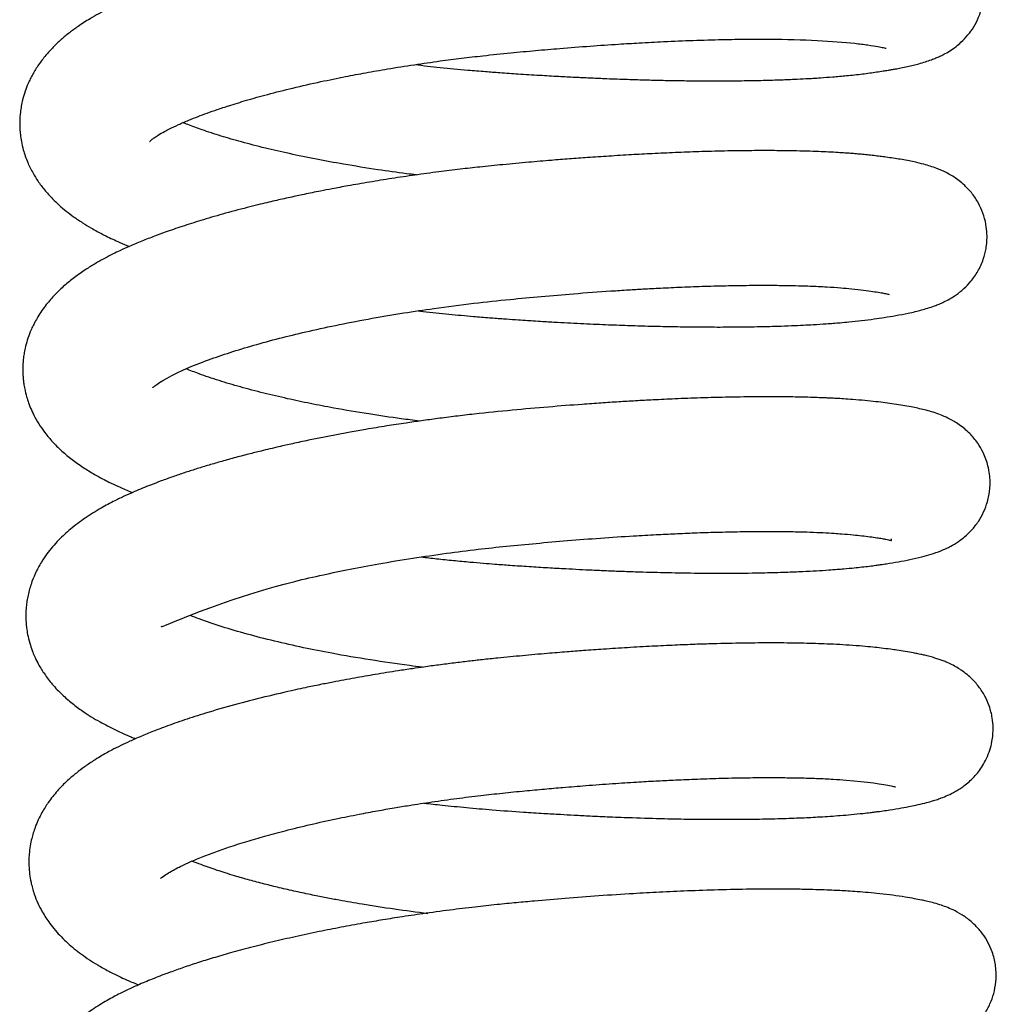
# Model space of a CAD drawing. Header units: inches. Extents: x 0 to 77643, y -44170 to 0.
# Tile 344 of 546: x 76118.27 to 76120.8, y -39534.18 to -39531.64. Entities that reach past the tile are written whole.
import ezdxf

# ---------------------------------------------------------------- set-up
doc = ezdxf.new("R2010")
doc.units = ezdxf.units.IN
doc.header["$MEASUREMENT"] = 0
doc.layers.get('0').update_dxf_attribs({"lineweight": 0})
doc.layers.add('FAKRO LOFT LADDERS', color=7, linetype='Continuous')

# ---------------------------------------------------------------- blocks, each defined once
blk = doc.blocks.new('A$C6AF374F8')
at = {"layer": 'FAKRO LOFT LADDERS', "color": 7, "linetype": 'Continuous'}
for points, knots in [([(120.97, 2416.32), (121.186, 2416.295), (121.641, 2416.245), (122.251, 2416.187), (122.766, 2416.144), (123.202, 2416.111), (123.67, 2416.079), (124.179, 2416.047), (124.668, 2416.019), (125.1, 2415.996), (125.494, 2415.978), (125.927, 2415.959), (126.404, 2415.941), (126.91, 2415.925), (127.381, 2415.914), (127.843, 2415.906), (128.31, 2415.901), (128.821, 2415.899), (129.364, 2415.902), (129.901, 2415.911), (130.379, 2415.925), (130.766, 2415.94), (131.122, 2415.958), (131.454, 2415.978), (131.803, 2416.004), (132.17, 2416.036), (132.486, 2416.07), (132.743, 2416.103), (132.922, 2416.129), (133.079, 2416.153), (133.204, 2416.173), (133.312, 2416.192), (133.422, 2416.211), (133.559, 2416.237), (133.716, 2416.27), (133.87, 2416.305), (134.022, 2416.344), (134.18, 2416.39), (134.325, 2416.439), (134.448, 2416.487), (134.552, 2416.533), (134.673, 2416.592), (134.81, 2416.67), (134.964, 2416.776), (135.123, 2416.91), (135.278, 2417.071), (135.441, 2417.296), (135.571, 2417.551), (135.672, 2417.865), (135.71, 2418.21), (135.681, 2418.542), (135.606, 2418.831), (135.498, 2419.074), (135.376, 2419.273), (135.242, 2419.444), (135.095, 2419.589), (134.963, 2419.698), (134.841, 2419.782), (134.712, 2419.86), (134.572, 2419.931), (134.421, 2419.996), (134.267, 2420.05), (134.073, 2420.11), (133.876, 2420.157), (133.662, 2420.202), (133.445, 2420.241), (133.167, 2420.284), (132.856, 2420.325), (132.551, 2420.358), (132.277, 2420.383), (132.002, 2420.404), (131.733, 2420.42), (131.502, 2420.431), (131.311, 2420.439), (131.124, 2420.446), (130.888, 2420.453), (130.58, 2420.459), (130.177, 2420.464), (129.677, 2420.464), (129.123, 2420.457), (128.514, 2420.444), (127.911, 2420.424), (127.339, 2420.4), (126.851, 2420.376), (126.403, 2420.351), (125.849, 2420.317), (125.173, 2420.271), (124.356, 2420.207), (123.639, 2420.145), (123.035, 2420.088), (122.586, 2420.042), (122.169, 2419.995), (121.743, 2419.944), (121.264, 2419.882), (120.695, 2419.803), (120.124, 2419.716), (119.618, 2419.633), (119.177, 2419.556), (118.723, 2419.472), (118.163, 2419.362), (117.551, 2419.231), (116.942, 2419.09), (116.387, 2418.951), (115.848, 2418.805), (115.321, 2418.65), (114.797, 2418.483), (114.284, 2418.303), (113.786, 2418.111), (113.367, 2417.929), (112.959, 2417.734), (112.594, 2417.534), (112.272, 2417.326), (112.024, 2417.145), (111.81, 2416.969), (111.606, 2416.777), (111.41, 2416.561), (111.23, 2416.327), (111.1, 2416.118), (111.013, 2415.951), (110.946, 2415.806), (110.876, 2415.626), (110.818, 2415.431), (110.779, 2415.248), (110.752, 2415.067), (110.738, 2414.87), (110.74, 2414.678), (110.756, 2414.498), (110.783, 2414.318), (110.84, 2414.073), (110.938, 2413.795), (111.07, 2413.528), (111.218, 2413.291), (111.383, 2413.07), (111.57, 2412.862), (111.759, 2412.682), (111.942, 2412.527), (112.14, 2412.377), (112.365, 2412.226), (112.562, 2412.106), (112.766, 2411.992), (113.009, 2411.866), (113.283, 2411.739), (113.493, 2411.65), (113.578, 2411.616)], [0.37639123, 0.37639123, 0.37639123, 0.37639123, 0.37650604, 0.3766317, 0.3767108, 0.37677544, 0.37685912, 0.37695557, 0.37704204, 0.37711656, 0.37718408, 0.37725229, 0.37734901, 0.37744332, 0.37753154, 0.37761358, 0.37770702, 0.3778042, 0.37791882, 0.378042, 0.37814943, 0.37823973, 0.37831316, 0.37840727, 0.37849074, 0.37858889, 0.37871011, 0.37876913, 0.37882824, 0.3788873, 0.3789342, 0.37896593, 0.37900399, 0.37905738, 0.379127, 0.37919256, 0.37925784, 0.3793315, 0.37939997, 0.37944877, 0.37948738, 0.37952639, 0.37958219, 0.37963335, 0.37967439, 0.37973378, 0.37978657, 0.37984203, 0.37990335, 0.37997574, 0.38003767, 0.38009189, 0.38014681, 0.38018934, 0.38023952, 0.38028153, 0.38032025, 0.38036293, 0.38039813, 0.38044751, 0.38051335, 0.38057638, 0.38063846, 0.38076349, 0.3808343, 0.38091846, 0.38102799, 0.38115332, 0.38124283, 0.38131804, 0.38139722, 0.3814795, 0.38153986, 0.38157977, 0.38162524, 0.3816809, 0.38175302, 0.38184599, 0.38195998, 0.38208461, 0.38219688, 0.38233154, 0.38243981, 0.3825241, 0.38260496, 0.38268702, 0.3828262, 0.38296812, 0.38311961, 0.38320225, 0.3832847, 0.38335445, 0.38342091, 0.38350852, 0.3836073, 0.3837242, 0.3838154, 0.38388368, 0.38396822, 0.38406957, 0.38420324, 0.38432698, 0.38443864, 0.38455227, 0.38467798, 0.38479829, 0.38492757, 0.38506714, 0.38520017, 0.38529174, 0.38543938, 0.38554641, 0.38562741, 0.38570883, 0.38579091, 0.38587393, 0.38596285, 0.38604388, 0.38608134, 0.3861181, 0.38617516, 0.38623629, 0.38628104, 0.3863231, 0.38637991, 0.38643501, 0.38647278, 0.38652102, 0.3865784, 0.3866707, 0.38675674, 0.38682119, 0.38690439, 0.38699224, 0.38706306, 0.3871333, 0.38720372, 0.38728328, 0.38736289, 0.38741103, 0.38748225, 0.38759284, 0.38766497, 0.38766497, 0.38766497, 0.38766497]), ([(114.103, 2414.33), (114.103, 2414.33), (114.11, 2414.338), (114.149, 2414.374), (114.222, 2414.429), (114.325, 2414.498), (114.462, 2414.578), (114.634, 2414.668), (114.843, 2414.767), (115.094, 2414.875), (115.347, 2414.975), (115.592, 2415.067), (115.857, 2415.16), (116.192, 2415.27), (116.622, 2415.402), (117.173, 2415.556), (117.815, 2415.718), (118.491, 2415.872), (119.127, 2416.003), (119.704, 2416.112), (120.297, 2416.215), (120.941, 2416.317), (121.581, 2416.409), (122.175, 2416.486), (122.783, 2416.557), (123.424, 2416.623), (124.088, 2416.685), (124.775, 2416.744), (125.494, 2416.8), (126.179, 2416.847), (126.813, 2416.885), (127.461, 2416.919), (128.183, 2416.949), (128.907, 2416.97), (129.558, 2416.98), (130.891, 2416.983), (131.979, 2416.922), (132.703, 2416.829), (132.955, 2416.788), (133.106, 2416.759), (133.165, 2416.742), (133.168, 2416.741)], [0.61505297, 0.61505297, 0.61505297, 0.61505297, 0.615131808, 0.615223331, 0.615305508, 0.615395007, 0.615500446, 0.61556675, 0.61567342, 0.6157794, 0.61586365, 0.615942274, 0.616023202, 0.616109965, 0.616236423, 0.616376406, 0.616532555, 0.616696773, 0.616834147, 0.616943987, 0.617059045, 0.617197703, 0.617329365, 0.61743635, 0.617543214, 0.617681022, 0.617805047, 0.617925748, 0.618078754, 0.618224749, 0.618331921, 0.61846266, 0.618625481, 0.618792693, 0.618945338, 0.619083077, 0.619784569, 0.619944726, 0.620101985, 0.620227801, 0.620377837, 0.620377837, 0.620377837, 0.620377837]), ([(121.009, 2413.465), (120.923, 2413.476), (120.587, 2413.518), (119.948, 2413.608), (119.169, 2413.733), (118.403, 2413.873), (117.726, 2414.012), (117.081, 2414.161), (116.487, 2414.314), (115.94, 2414.473), (115.477, 2414.624), (115.16, 2414.74), (115.004, 2414.802), (114.962, 2414.819)], [0.611943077, 0.611943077, 0.611943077, 0.611943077, 0.611993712, 0.612142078, 0.612327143, 0.612479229, 0.612637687, 0.612787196, 0.612945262, 0.613093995, 0.613246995, 0.613375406, 0.613424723, 0.613424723, 0.613424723, 0.613424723]), ([(121.056, 2409.949), (121.097, 2409.945), (121.361, 2409.914), (121.837, 2409.864), (122.411, 2409.811), (122.882, 2409.772), (123.245, 2409.745), (123.556, 2409.723), (123.811, 2409.706), (124.047, 2409.691), (124.323, 2409.674), (124.762, 2409.648), (125.331, 2409.619), (125.958, 2409.591), (126.532, 2409.57), (127.062, 2409.554), (127.581, 2409.542), (128.109, 2409.534), (128.664, 2409.53), (129.245, 2409.531), (129.815, 2409.538), (130.309, 2409.551), (130.705, 2409.565), (131.012, 2409.579), (131.312, 2409.595), (131.632, 2409.615), (131.937, 2409.639), (132.241, 2409.666), (132.539, 2409.698), (132.842, 2409.736), (133.141, 2409.781), (133.436, 2409.829), (133.698, 2409.879), (133.914, 2409.928), (134.078, 2409.969), (134.255, 2410.02), (134.394, 2410.066), (134.54, 2410.123), (134.666, 2410.179), (134.799, 2410.248), (134.922, 2410.323), (135.02, 2410.392), (135.109, 2410.462), (135.212, 2410.552), (135.371, 2410.716), (135.548, 2410.97), (135.682, 2411.262), (135.75, 2411.524), (135.777, 2411.747), (135.781, 2411.949), (135.753, 2412.207), (135.679, 2412.478), (135.558, 2412.746), (135.395, 2412.991), (135.219, 2413.181), (135.057, 2413.317), (134.918, 2413.415), (134.785, 2413.494), (134.663, 2413.555), (134.561, 2413.6), (134.387, 2413.67), (134.17, 2413.736), (133.866, 2413.809), (133.548, 2413.869), (133.245, 2413.914), (133.009, 2413.945), (132.848, 2413.965), (132.684, 2413.983), (132.52, 2413.999), (132.363, 2414.013), (132.213, 2414.024), (132.048, 2414.036), (131.771, 2414.053), (131.425, 2414.07), (131.019, 2414.082), (130.645, 2414.09), (130.202, 2414.095), (129.644, 2414.094), (129.009, 2414.085), (128.345, 2414.067), (127.72, 2414.044), (127.138, 2414.017), (126.563, 2413.986), (126.004, 2413.952), (125.467, 2413.916), (124.97, 2413.88), (124.463, 2413.84), (123.889, 2413.791), (123.271, 2413.734), (122.679, 2413.674), (122.126, 2413.612), (121.565, 2413.543), (120.974, 2413.463), (120.374, 2413.374), (119.793, 2413.28), (119.279, 2413.191), (118.858, 2413.113), (118.48, 2413.04), (118.118, 2412.966), (117.789, 2412.895), (117.538, 2412.84), (117.336, 2412.794), (117.128, 2412.745), (116.889, 2412.687), (116.501, 2412.59), (116.002, 2412.457), (115.441, 2412.293), (114.946, 2412.136), (114.551, 2412), (114.205, 2411.873), (113.894, 2411.751), (113.595, 2411.625), (113.352, 2411.515), (113.145, 2411.416), (112.927, 2411.304), (112.692, 2411.172), (112.424, 2411.006), (112.16, 2410.821), (111.895, 2410.606), (111.651, 2410.374), (111.458, 2410.154), (111.313, 2409.957), (111.215, 2409.806), (111.136, 2409.667), (111.07, 2409.536), (111.002, 2409.381), (110.934, 2409.195), (110.884, 2409.006), (110.85, 2408.835), (110.827, 2408.662), (110.816, 2408.471), (110.821, 2408.299), (110.831, 2408.173), (110.845, 2408.056), (110.871, 2407.906), (110.912, 2407.737), (110.97, 2407.557), (111.041, 2407.38), (111.14, 2407.177), (111.267, 2406.966), (111.429, 2406.743), (111.615, 2406.527), (111.84, 2406.308), (112.097, 2406.096), (112.379, 2405.896), (112.642, 2405.735), (112.866, 2405.611), (113.07, 2405.507), (113.3, 2405.398), (113.506, 2405.309), (113.634, 2405.256), (113.657, 2405.246)], [0.38924226, 0.38924226, 0.38924226, 0.38924226, 0.38926411, 0.38938211, 0.38949342, 0.3895647, 0.38962846, 0.38968282, 0.38972729, 0.38976199, 0.38980621, 0.38987191, 0.38999326, 0.39010736, 0.3902082, 0.39030525, 0.3904003, 0.39049999, 0.39060899, 0.39072716, 0.39085349, 0.39097029, 0.39105475, 0.39112757, 0.39119032, 0.39127552, 0.39137108, 0.39143396, 0.39152909, 0.39163093, 0.39171723, 0.39182626, 0.39195337, 0.39202913, 0.3921006, 0.39217145, 0.39225116, 0.3923006, 0.39234837, 0.39240299, 0.392445, 0.39247563, 0.39249811, 0.39252391, 0.39258219, 0.39264669, 0.39271385, 0.39276964, 0.3928019, 0.39284118, 0.3928884, 0.39294498, 0.39300121, 0.39305964, 0.39312271, 0.39316811, 0.39320937, 0.39325382, 0.39330495, 0.39333758, 0.39336995, 0.39351362, 0.39362309, 0.39377282, 0.39391118, 0.39396504, 0.39401861, 0.39407152, 0.39412179, 0.39416897, 0.39421216, 0.39425135, 0.39430621, 0.39444071, 0.39452185, 0.39460809, 0.39470966, 0.39482664, 0.39497528, 0.39510834, 0.39522551, 0.39533856, 0.39543793, 0.39554464, 0.39564349, 0.39572707, 0.39580908, 0.39591199, 0.3960289, 0.3961325, 0.39622169, 0.39631879, 0.39642824, 0.39653488, 0.39664035, 0.39674411, 0.39681912, 0.39687635, 0.39695827, 0.39702791, 0.39707005, 0.39710743, 0.39714959, 0.39719694, 0.39725495, 0.39739281, 0.39752016, 0.39763592, 0.39774619, 0.3978167, 0.39790671, 0.39799955, 0.39807112, 0.39812404, 0.39818846, 0.39827202, 0.3983537, 0.39845819, 0.39855578, 0.39865431, 0.39875502, 0.39880974, 0.39886322, 0.39890707, 0.39894361, 0.39898379, 0.39904468, 0.39910264, 0.39913996, 0.39918065, 0.39924189, 0.39928731, 0.39931492, 0.39934158, 0.3993796, 0.3994343, 0.39947866, 0.39953061, 0.39958777, 0.39966389, 0.39973544, 0.39982096, 0.39991023, 0.40001078, 0.40011464, 0.40021415, 0.40028111, 0.40033237, 0.4004039, 0.40049461, 0.40051461, 0.40051461, 0.40051461, 0.40051461]), ([(114.181, 2407.96), (114.181, 2407.96), (114.189, 2407.968), (114.295, 2408.067), (114.788, 2408.361), (115.657, 2408.696), (116.249, 2408.896), (116.868, 2409.082), (117.535, 2409.26), (118.246, 2409.431), (119.021, 2409.598), (119.838, 2409.754), (120.659, 2409.893), (121.538, 2410.024), (122.457, 2410.144), (123.389, 2410.243), (124.251, 2410.323), (125.126, 2410.397), (125.879, 2410.453), (126.474, 2410.491), (126.902, 2410.516), (127.364, 2410.541), (127.903, 2410.565), (128.493, 2410.587), (129.102, 2410.603), (129.689, 2410.611), (130.21, 2410.611), (130.632, 2410.606), (130.95, 2410.599), (131.197, 2410.59), (131.417, 2410.581), (131.688, 2410.567), (131.98, 2410.547), (132.3, 2410.518), (132.579, 2410.486), (132.824, 2410.453), (133.003, 2410.424), (133.147, 2410.397), (133.228, 2410.378), (133.247, 2410.372), (133.248, 2410.372)], [0.602212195, 0.602212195, 0.602212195, 0.602212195, 0.602288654, 0.602380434, 0.602910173, 0.603105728, 0.603273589, 0.603440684, 0.603607, 0.603767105, 0.603938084, 0.604116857, 0.604282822, 0.60443601, 0.604637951, 0.604817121, 0.604972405, 0.605134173, 0.605324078, 0.605415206, 0.60549049, 0.605584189, 0.60569985, 0.605829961, 0.605967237, 0.606111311, 0.606245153, 0.60635754, 0.606444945, 0.606509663, 0.606573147, 0.606645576, 0.606769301, 0.606876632, 0.607011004, 0.607131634, 0.607238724, 0.607333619, 0.607463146, 0.607533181, 0.607533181, 0.607533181, 0.607533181]), ([(121.086, 2407.096), (120.928, 2407.115), (120.485, 2407.173), (119.737, 2407.282), (118.953, 2407.415), (118.255, 2407.549), (117.646, 2407.679), (117.038, 2407.822), (116.445, 2407.978), (115.882, 2408.146), (115.417, 2408.303), (115.153, 2408.404), (115.049, 2408.446)], [0.599102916, 0.599102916, 0.599102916, 0.599102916, 0.599195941, 0.599366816, 0.599557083, 0.599690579, 0.59982778, 0.599976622, 0.600134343, 0.600292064, 0.600459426, 0.600581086, 0.600581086, 0.600581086, 0.600581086]), ([(121.133, 2403.58), (121.265, 2403.565), (121.543, 2403.534), (121.966, 2403.49), (122.368, 2403.452), (122.727, 2403.421), (123.07, 2403.394), (123.465, 2403.365), (123.923, 2403.334), (124.404, 2403.304), (124.838, 2403.28), (125.221, 2403.26), (125.573, 2403.242), (125.944, 2403.226), (126.351, 2403.21), (126.88, 2403.192), (127.54, 2403.174), (128.335, 2403.162), (129.181, 2403.159), (129.933, 2403.169), (130.545, 2403.186), (130.989, 2403.204), (131.358, 2403.223), (131.652, 2403.242), (131.886, 2403.259), (132.108, 2403.278), (132.322, 2403.298), (132.541, 2403.321), (132.727, 2403.342), (132.888, 2403.363), (133.038, 2403.384), (133.237, 2403.414), (133.489, 2403.455), (133.797, 2403.514), (134.069, 2403.575), (134.331, 2403.648), (134.538, 2403.72), (134.711, 2403.794), (134.863, 2403.87), (135.014, 2403.959), (135.212, 2404.108), (135.382, 2404.271), (135.553, 2404.485), (135.696, 2404.739), (135.801, 2405.021), (135.863, 2405.352), (135.858, 2405.668), (135.809, 2405.928), (135.751, 2406.116), (135.664, 2406.32), (135.532, 2406.544), (135.36, 2406.749), (135.198, 2406.898), (135.055, 2407.007), (134.822, 2407.155), (134.507, 2407.291), (134.167, 2407.389), (133.802, 2407.469), (133.389, 2407.537), (132.899, 2407.602), (132.436, 2407.645), (132.086, 2407.67), (131.896, 2407.681), (131.747, 2407.688), (131.601, 2407.695), (131.425, 2407.702), (131.193, 2407.71), (130.872, 2407.718), (130.427, 2407.725), (129.826, 2407.726), (129.124, 2407.716), (128.399, 2407.697), (127.739, 2407.672), (127.176, 2407.646), (126.691, 2407.62), (126.24, 2407.593), (125.781, 2407.563), (125.176, 2407.52), (124.409, 2407.46), (123.475, 2407.378), (122.67, 2407.296), (122.027, 2407.221), (121.57, 2407.163), (121.142, 2407.105), (120.702, 2407.042), (120.222, 2406.968), (119.741, 2406.888), (119.309, 2406.812), (118.936, 2406.743), (118.575, 2406.673), (118.195, 2406.596), (117.818, 2406.516), (117.487, 2406.441), (117.215, 2406.377), (116.952, 2406.314), (116.642, 2406.236), (116.289, 2406.143), (115.934, 2406.044), (115.605, 2405.948), (115.298, 2405.854), (114.999, 2405.757), (114.699, 2405.655), (114.406, 2405.549), (114.145, 2405.449), (113.915, 2405.357), (113.694, 2405.264), (113.459, 2405.159), (113.163, 2405.017), (112.814, 2404.831), (112.43, 2404.592), (112.066, 2404.32), (111.789, 2404.064), (111.589, 2403.846), (111.438, 2403.656), (111.284, 2403.427), (111.143, 2403.166), (111.022, 2402.863), (110.955, 2402.61), (110.92, 2402.401), (110.901, 2402.224), (110.895, 2402.036), (110.904, 2401.857), (110.923, 2401.692), (110.955, 2401.508), (111.008, 2401.31), (111.071, 2401.13), (111.142, 2400.964), (111.247, 2400.757), (111.38, 2400.544), (111.591, 2400.268), (111.831, 2400.019), (112.095, 2399.79), (112.421, 2399.549), (112.787, 2399.324), (113.21, 2399.105), (113.522, 2398.966), (113.699, 2398.892), (113.736, 2398.877)], [0.40209166, 0.40209166, 0.40209166, 0.40209166, 0.40216213, 0.40223841, 0.40231465, 0.40237313, 0.40242576, 0.40249412, 0.4025794, 0.40266476, 0.40274627, 0.40280813, 0.40286745, 0.40293377, 0.40300717, 0.40308777, 0.4032228, 0.40337481, 0.40354351, 0.4037283, 0.40384949, 0.40395356, 0.4040406, 0.40412144, 0.40417938, 0.40422741, 0.40430144, 0.40435876, 0.40441843, 0.40446881, 0.40450797, 0.40456095, 0.4046724, 0.40478752, 0.40491918, 0.40502649, 0.40513561, 0.40519203, 0.4052353, 0.4053056, 0.40535287, 0.4054118, 0.40547247, 0.40552857, 0.40558364, 0.40564668, 0.40571958, 0.40576153, 0.4057971, 0.4058331, 0.4058893, 0.40595703, 0.40599651, 0.40603958, 0.40608552, 0.40623335, 0.40639064, 0.4065426, 0.40671371, 0.40687669, 0.40705527, 0.40712319, 0.40717602, 0.40721098, 0.40724174, 0.4072898, 0.40734597, 0.40741561, 0.40752331, 0.40765759, 0.40781633, 0.40796545, 0.40809296, 0.40819874, 0.40828317, 0.40836233, 0.40844526, 0.40853186, 0.40868606, 0.40885063, 0.4090217, 0.40910645, 0.40918878, 0.40926292, 0.40933363, 0.40942343, 0.40952176, 0.40959628, 0.4096629, 0.40973059, 0.40980146, 0.40988162, 0.40995222, 0.41000011, 0.41004681, 0.41011451, 0.41019516, 0.41027465, 0.41034866, 0.41041912, 0.41048969, 0.41056425, 0.41064289, 0.41071603, 0.410774, 0.41083257, 0.41090754, 0.41098526, 0.41109698, 0.41123572, 0.41137634, 0.411497, 0.41156833, 0.41163466, 0.41170579, 0.41180144, 0.41188018, 0.41196927, 0.41200735, 0.41204905, 0.41210878, 0.41215367, 0.4121895, 0.4122383, 0.41230092, 0.4123507, 0.41239231, 0.41244352, 0.41252815, 0.41262324, 0.4127327, 0.41283138, 0.4129326, 0.41308382, 0.41321102, 0.41333227, 0.41336476, 0.41336476, 0.41336476, 0.41336476]), ([(114.395, 2401.787), (114.416, 2401.767), (114.636, 2401.885), (116.797, 2402.714), (118.564, 2403.114), (119.294, 2403.267), (120.065, 2403.411), (120.901, 2403.55), (121.761, 2403.674), (122.574, 2403.777), (123.349, 2403.861), (124.122, 2403.935), (124.935, 2404.006), (125.779, 2404.071), (126.545, 2404.122), (127.188, 2404.158), (127.715, 2404.184), (128.236, 2404.206), (128.8, 2404.224), (129.402, 2404.237), (129.965, 2404.243), (130.453, 2404.241), (130.849, 2404.234), (131.207, 2404.224), (131.527, 2404.211), (131.801, 2404.195), (132.057, 2404.177), (132.302, 2404.156), (132.541, 2404.13), (132.747, 2404.105), (132.924, 2404.08), (133.058, 2404.059), (133.164, 2404.038), (133.236, 2404.028), (133.311, 2403.994), (133.31, 2404.027), (133.303, 2404.048)], [0.589498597, 0.589498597, 0.589498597, 0.589498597, 0.590050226, 0.590947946, 0.591116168, 0.591266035, 0.591420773, 0.591598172, 0.591770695, 0.591928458, 0.592070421, 0.592217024, 0.592373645, 0.592539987, 0.592710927, 0.592829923, 0.592932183, 0.593039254, 0.593163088, 0.593303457, 0.593452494, 0.593569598, 0.593675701, 0.593772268, 0.593874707, 0.593967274, 0.59403861, 0.59414858, 0.594239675, 0.594336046, 0.594430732, 0.594509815, 0.594581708, 0.59464844, 0.594741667, 0.594804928, 0.594804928, 0.594804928, 0.594804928]), ([(121.163, 2400.727), (121.052, 2400.74), (120.596, 2400.799), (119.799, 2400.915), (118.884, 2401.072), (118.058, 2401.236), (117.321, 2401.402), (116.613, 2401.583), (115.953, 2401.779), (115.486, 2401.935), (115.233, 2402.037), (115.163, 2402.065)], [0.586454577, 0.586454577, 0.586454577, 0.586454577, 0.586520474, 0.586726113, 0.586937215, 0.587100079, 0.58727794, 0.587460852, 0.587643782, 0.587838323, 0.58791759, 0.58791759, 0.58791759, 0.58791759]), ([(121.211, 2397.211), (121.365, 2397.193), (121.727, 2397.153), (122.314, 2397.095), (123.017, 2397.033), (123.686, 2396.985), (124.274, 2396.948), (124.709, 2396.922), (125.109, 2396.9), (125.535, 2396.878), (126.042, 2396.856), (126.687, 2396.831), (127.388, 2396.81), (128.067, 2396.797), (128.659, 2396.792), (129.231, 2396.791), (129.831, 2396.797), (130.426, 2396.81), (130.97, 2396.83), (131.393, 2396.851), (131.721, 2396.872), (131.992, 2396.892), (132.279, 2396.916), (132.535, 2396.942), (132.736, 2396.965), (132.876, 2396.982), (133.019, 2397.001), (133.231, 2397.032), (133.486, 2397.072), (133.73, 2397.116), (133.958, 2397.163), (134.149, 2397.207), (134.32, 2397.254), (134.463, 2397.298), (134.601, 2397.346), (134.768, 2397.413), (134.924, 2397.491), (135.065, 2397.575), (135.202, 2397.67), (135.302, 2397.751), (135.439, 2397.882), (135.559, 2398.023), (135.67, 2398.182), (135.769, 2398.364), (135.854, 2398.58), (135.906, 2398.785), (135.932, 2398.979), (135.939, 2399.187), (135.917, 2399.438), (135.845, 2399.718), (135.724, 2399.992), (135.564, 2400.237), (135.39, 2400.429), (135.234, 2400.564), (135.122, 2400.644), (135.013, 2400.715), (134.893, 2400.782), (134.757, 2400.846), (134.64, 2400.893), (134.533, 2400.932), (134.42, 2400.968), (134.297, 2401.003), (134.177, 2401.034), (134.071, 2401.058), (133.976, 2401.078), (133.846, 2401.103), (133.67, 2401.134), (133.471, 2401.165), (133.257, 2401.195), (133.058, 2401.22), (132.813, 2401.248), (132.541, 2401.273), (132.227, 2401.297), (131.893, 2401.316), (131.574, 2401.331), (131.266, 2401.341), (130.837, 2401.352), (130.247, 2401.358), (129.489, 2401.352), (128.802, 2401.337), (128.207, 2401.318), (127.683, 2401.297), (127.1, 2401.269), (126.483, 2401.234), (125.887, 2401.196), (125.365, 2401.159), (124.881, 2401.122), (124.354, 2401.079), (123.755, 2401.026), (123.193, 2400.972), (122.729, 2400.923), (122.352, 2400.881), (121.974, 2400.835), (121.589, 2400.786), (121.228, 2400.737), (120.878, 2400.686), (120.457, 2400.623), (119.96, 2400.543), (119.398, 2400.446), (118.925, 2400.357), (118.565, 2400.286), (118.327, 2400.237), (118.111, 2400.192), (117.693, 2400.102), (117.069, 2399.957), (116.291, 2399.756), (115.695, 2399.584), (115.272, 2399.451), (115.007, 2399.364), (114.752, 2399.276), (114.482, 2399.179), (114.186, 2399.066), (113.88, 2398.941), (113.6, 2398.818), (113.352, 2398.701), (113.096, 2398.571), (112.862, 2398.441), (112.619, 2398.29), (112.413, 2398.15), (112.191, 2397.981), (111.958, 2397.782), (111.708, 2397.529), (111.494, 2397.26), (111.291, 2396.938), (111.168, 2396.673), (111.089, 2396.442), (111.045, 2396.282), (111.007, 2396.099), (110.984, 2395.913), (110.976, 2395.743), (110.977, 2395.57), (110.993, 2395.376), (111.026, 2395.18), (111.068, 2395.008), (111.15, 2394.745), (111.294, 2394.431), (111.535, 2394.062), (111.809, 2393.743), (112.093, 2393.487), (112.341, 2393.296), (112.542, 2393.157), (112.778, 2393.009), (113.031, 2392.868), (113.282, 2392.742), (113.508, 2392.637), (113.684, 2392.562), (113.788, 2392.519), (113.815, 2392.507)], [0.4149414, 0.4149414, 0.4149414, 0.4149414, 0.41502296, 0.41513326, 0.41524988, 0.41539097, 0.4154822, 0.41555759, 0.41561967, 0.41569315, 0.41578384, 0.41589093, 0.41604314, 0.41617139, 0.41627754, 0.41638982, 0.41651626, 0.4166531, 0.41677972, 0.41689287, 0.41696091, 0.41702925, 0.41710637, 0.41719471, 0.41724918, 0.41728727, 0.41732462, 0.41738422, 0.41749757, 0.4175965, 0.41766931, 0.41776786, 0.41784499, 0.41789781, 0.41795591, 0.41802588, 0.41810091, 0.41813517, 0.41816754, 0.41821512, 0.418258, 0.41829313, 0.41833091, 0.41837587, 0.41842107, 0.41846452, 0.41849763, 0.41853256, 0.41858086, 0.41864209, 0.41869699, 0.4187552, 0.41881794, 0.41886363, 0.41889929, 0.4189223, 0.41897126, 0.41902574, 0.41906844, 0.41911095, 0.41915892, 0.41921511, 0.41927293, 0.4193165, 0.41935058, 0.41939735, 0.41948525, 0.41956797, 0.41962391, 0.4197074, 0.41977477, 0.4198556, 0.41995376, 0.4200449, 0.42012734, 0.42020129, 0.42027596, 0.42043788, 0.42060651, 0.42076512, 0.4208572, 0.42095741, 0.42106692, 0.42118542, 0.42129773, 0.42138961, 0.42146459, 0.42155476, 0.42166753, 0.42177873, 0.42184844, 0.42191089, 0.4219762, 0.42204727, 0.42211449, 0.42216771, 0.42223395, 0.4223408, 0.42243818, 0.42254375, 0.42260648, 0.42264429, 0.42268073, 0.42273206, 0.42289157, 0.4230585, 0.42322757, 0.42329457, 0.42335815, 0.42342091, 0.42348631, 0.42356664, 0.42365747, 0.42374181, 0.42381196, 0.42388336, 0.42397724, 0.42404048, 0.42412493, 0.42419814, 0.42428581, 0.42439604, 0.42450717, 0.42459166, 0.42470584, 0.42474807, 0.42478744, 0.42483763, 0.42489579, 0.42493384, 0.42497107, 0.42503038, 0.42508575, 0.42512714, 0.42517011, 0.42530597, 0.42540609, 0.42553901, 0.42567045, 0.42573853, 0.42581319, 0.42588983, 0.42598033, 0.42606178, 0.42612399, 0.42618977, 0.42621363, 0.42621363, 0.42621363, 0.42621363]), ([(114.385, 2395.27), (114.381, 2395.258), (114.423, 2395.303), (114.639, 2395.436), (114.786, 2395.517), (114.969, 2395.607), (115.183, 2395.704), (115.397, 2395.793), (115.58, 2395.866), (115.822, 2395.957), (116.162, 2396.076), (116.6, 2396.216), (117.089, 2396.359), (117.635, 2396.506), (118.252, 2396.657), (118.895, 2396.799), (119.477, 2396.916), (119.979, 2397.01), (120.415, 2397.086), (120.882, 2397.163), (121.424, 2397.245), (122.042, 2397.331), (122.653, 2397.407), (123.241, 2397.472), (123.791, 2397.527), (124.315, 2397.576), (124.84, 2397.621), (125.43, 2397.669), (126.067, 2397.716), (126.671, 2397.755), (127.194, 2397.785), (127.694, 2397.81), (128.241, 2397.834), (128.858, 2397.855), (129.486, 2397.868), (130.053, 2397.873), (130.53, 2397.871), (130.961, 2397.864), (131.383, 2397.852), (131.783, 2397.832), (132.585, 2397.778), (133.158, 2397.691), (133.36, 2397.645), (133.394, 2397.637), (133.405, 2397.633), (133.405, 2397.633)], [0.576716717, 0.576716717, 0.576716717, 0.576716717, 0.577017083, 0.577123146, 0.577189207, 0.577277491, 0.577388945, 0.577457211, 0.577519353, 0.577583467, 0.577699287, 0.57783529, 0.577957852, 0.578087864, 0.57824287, 0.578391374, 0.578517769, 0.578616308, 0.578705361, 0.578783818, 0.578899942, 0.57902682, 0.579146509, 0.579254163, 0.579366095, 0.579463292, 0.579555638, 0.579669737, 0.579806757, 0.579930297, 0.580031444, 0.580124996, 0.580240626, 0.580379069, 0.58053045, 0.580671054, 0.580788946, 0.580894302, 0.581019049, 0.581153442, 0.58126821, 0.581849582, 0.581924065, 0.581980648, 0.582040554, 0.582040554, 0.582040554, 0.582040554]), ([(121.303, 2394.35), (120.72, 2394.422), (119.94, 2394.534), (119.09, 2394.682), (118.665, 2394.762), (118.289, 2394.837), (117.881, 2394.924), (117.467, 2395.019), (117.065, 2395.118), (116.68, 2395.22), (116.34, 2395.318), (116.064, 2395.403), (115.846, 2395.473), (115.638, 2395.544), (115.418, 2395.624), (115.275, 2395.68), (115.199, 2395.71)], [0.573604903, 0.573604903, 0.573604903, 0.573604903, 0.573947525, 0.574073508, 0.574146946, 0.57422569, 0.57432522, 0.574428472, 0.57452401, 0.574626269, 0.574733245, 0.574806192, 0.574869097, 0.574935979, 0.575008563, 0.575096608, 0.575096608, 0.575096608, 0.575096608]), ([(121.285, 2390.842), (121.357, 2390.834), (121.589, 2390.808), (121.984, 2390.766), (122.44, 2390.722), (122.84, 2390.686), (123.341, 2390.646), (123.978, 2390.602), (124.805, 2390.55), (125.677, 2390.505), (126.595, 2390.467), (127.554, 2390.438), (128.453, 2390.423), (129.25, 2390.421), (129.897, 2390.427), (130.462, 2390.44), (131.053, 2390.46), (131.676, 2390.492), (132.287, 2390.539), (132.725, 2390.584), (133.018, 2390.621), (133.205, 2390.647), (133.397, 2390.676), (133.613, 2390.711), (133.84, 2390.753), (134.047, 2390.796), (134.223, 2390.837), (134.384, 2390.88), (134.564, 2390.935), (134.723, 2390.993), (134.851, 2391.048), (134.938, 2391.089), (135.019, 2391.132), (135.117, 2391.189), (135.209, 2391.249), (135.312, 2391.326), (135.406, 2391.405), (135.498, 2391.495), (135.59, 2391.596), (135.674, 2391.704), (135.781, 2391.867), (135.887, 2392.075), (135.978, 2392.36), (136.024, 2392.68), (136.007, 2393.024), (135.927, 2393.342), (135.807, 2393.613), (135.659, 2393.845), (135.494, 2394.035), (135.338, 2394.174), (135.22, 2394.262), (135.072, 2394.359), (134.902, 2394.449), (134.717, 2394.526), (134.543, 2394.586), (134.375, 2394.635), (134.216, 2394.674), (134.062, 2394.707), (133.884, 2394.742), (133.641, 2394.783), (133.349, 2394.825), (133.028, 2394.864), (132.714, 2394.895), (132.436, 2394.918), (132.19, 2394.934), (131.97, 2394.947), (131.745, 2394.957), (131.488, 2394.967), (131.167, 2394.977), (130.767, 2394.984), (130.26, 2394.987), (129.606, 2394.983), (128.852, 2394.968), (128.058, 2394.94), (127.323, 2394.907), (126.558, 2394.865), (125.745, 2394.812), (124.888, 2394.748), (124.176, 2394.687), (123.587, 2394.633), (123.073, 2394.583), (122.497, 2394.52), (121.855, 2394.442), (121.205, 2394.354), (120.607, 2394.265), (120.091, 2394.182), (119.583, 2394.095), (119.051, 2393.997), (118.466, 2393.882), (117.875, 2393.756), (117.282, 2393.619), (116.723, 2393.479), (116.209, 2393.34), (115.753, 2393.207), (115.349, 2393.082), (114.978, 2392.958), (114.6, 2392.825), (114.219, 2392.679), (113.861, 2392.53), (113.575, 2392.401), (113.292, 2392.263), (113.054, 2392.136), (112.799, 2391.985), (112.624, 2391.871), (112.442, 2391.744), (112.271, 2391.612), (112.088, 2391.457), (111.873, 2391.25), (111.707, 2391.06), (111.559, 2390.864), (111.453, 2390.701), (111.35, 2390.519), (111.265, 2390.338), (111.198, 2390.164), (111.15, 2390.01), (111.104, 2389.825), (111.069, 2389.616), (111.054, 2389.391), (111.057, 2389.163), (111.085, 2388.892), (111.163, 2388.559), (111.294, 2388.223), (111.46, 2387.923), (111.656, 2387.643), (111.908, 2387.356), (112.206, 2387.087), (112.488, 2386.874), (112.868, 2386.63), (113.22, 2386.439), (113.59, 2386.266), (113.81, 2386.172), (113.896, 2386.137)], [0.42778999, 0.42778999, 0.42778999, 0.42778999, 0.42782802, 0.42791293, 0.42799856, 0.42806726, 0.42812261, 0.42826002, 0.42839994, 0.42855574, 0.4287216, 0.42889459, 0.42908522, 0.42923647, 0.42937272, 0.42949012, 0.42960695, 0.42977789, 0.42994398, 0.43009384, 0.43015591, 0.4302164, 0.43027579, 0.43035199, 0.4304508, 0.43054334, 0.43060291, 0.43067844, 0.43075631, 0.43084137, 0.43088248, 0.43091249, 0.43094044, 0.43097254, 0.43101045, 0.43103642, 0.43107173, 0.43109849, 0.4311264, 0.43116042, 0.43118661, 0.43124381, 0.43129832, 0.43135857, 0.43142696, 0.4314924, 0.43154533, 0.43159797, 0.43165937, 0.4317047, 0.43174222, 0.43177018, 0.43184853, 0.4319193, 0.43198627, 0.43206968, 0.43214096, 0.43219325, 0.43227005, 0.43236516, 0.43248219, 0.43259342, 0.43268711, 0.43276745, 0.43283619, 0.43289232, 0.43294533, 0.43301306, 0.43308807, 0.43318223, 0.43329707, 0.43343265, 0.433605, 0.43376009, 0.43389752, 0.4340214, 0.43418268, 0.43433674, 0.43447655, 0.43455688, 0.43464549, 0.43474509, 0.43485918, 0.43498318, 0.43508956, 0.4351796, 0.4352636, 0.4353686, 0.43547717, 0.43559843, 0.43571545, 0.43583563, 0.43594915, 0.43605044, 0.43614517, 0.43623357, 0.43632306, 0.43643328, 0.43653914, 0.43662542, 0.436689, 0.43679671, 0.4368573, 0.43692804, 0.43698855, 0.43704927, 0.43711862, 0.43720226, 0.43729815, 0.43735097, 0.43741075, 0.4374631, 0.43752365, 0.43757488, 0.43761395, 0.43765338, 0.43772565, 0.43778044, 0.4378291, 0.43790343, 0.43799366, 0.43809788, 0.43819358, 0.43827497, 0.43838924, 0.43850976, 0.43863701, 0.43872967, 0.43887012, 0.43898962, 0.43906402, 0.43906402, 0.43906402, 0.43906402])]:
    blk.add_open_spline(points, degree=3, knots=knots, dxfattribs=at)

msp = doc.modelspace()

# ---------------------------------------------------------------- block references
at = {"xscale": 0.1, "yscale": 0.1, "zscale": 0.1}
msp.add_blockref('A$C6AF374F8', (76107.1973, -39773.38402), dxfattribs=at)

doc.saveas('drawing.dxf')
